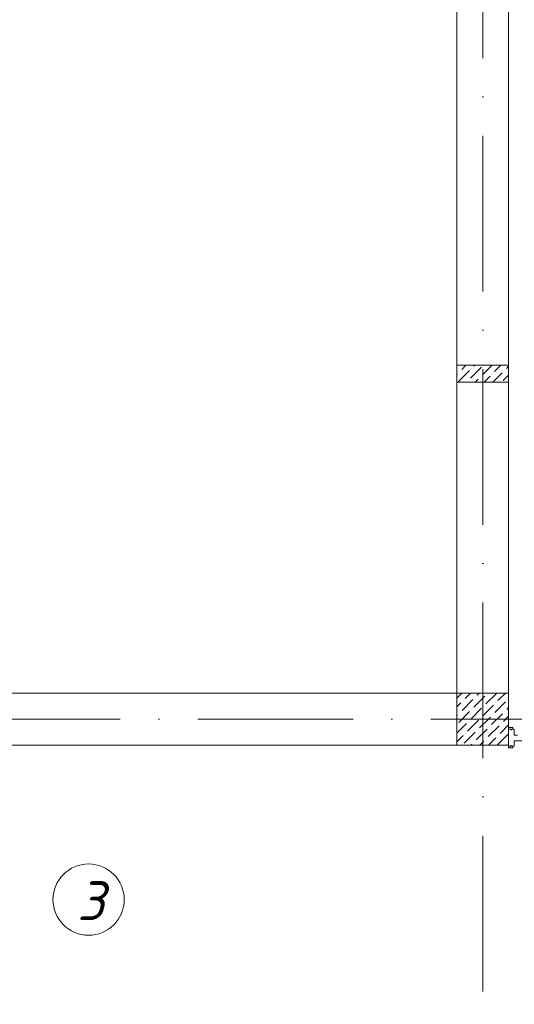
# Model space of a CAD drawing. Header units: millimetres. Extents: x 1114507 to 93926427, y 174473 to 817039.
# Tile 290 of 483: x 1825146 to 1828966, y 205925 to 213522. Entities that reach past the tile are written whole.
import ezdxf

# ---------------------------------------------------------------- set-up
doc = ezdxf.new("R2010")
doc.units = ezdxf.units.MM
doc.linetypes.add('ACAD_ISO10W100', pattern=[18, 12, -3, 0, -3])
for name, color, linetype, lineweight in [('Doors', 86, 'Continuous', 13), ('expl', 234, 'Continuous', 13), ('размеры', 12, 'Continuous', 15)]:
    doc.layers.add(name, color=color, linetype=linetype, lineweight=lineweight)
doc.styles.get("Standard").update_dxf_attribs({"font": 'isocpeui.ttf'})

# ---------------------------------------------------------------- blocks, each defined once
blk = doc.blocks.new('blokqav3mak')
at = {"color": 1, "linetype": 'ACAD_ISO10W100', "lineweight": 0, "ltscale": 100}
for p, q in [((1622366.4, 782425.1), (1622366.4, 773125.1)), ((1626766.4, 776125.1), (1599766.4, 776125.1))]:
    blk.add_line(p, q, dxfattribs=at)
at = {"lineweight": 0, "ltscale": 100}
for p, q in [((1622166.4, 776325.1), (1622166.4, 782225.1)), ((1622566.4, 776325.1), (1622566.4, 782225.1)), ((1622166.4, 776325.1), (1614816.4, 776325.1)), ((1622566.4, 775925.1), (1614816.4, 775925.1))]:
    blk.add_line(p, q, dxfattribs=at)
at = {"linetype": 'Continuous', "lineweight": 0, "ltscale": 100}
for p, q in [((1622166.4, 778851.4, 0), (1622170.1, 778855.1, 0)), ((1622205.3, 778823, 0), (1622237.5, 778855.1, 0)), ((1622297.9, 778848.2, 0), (1622304.8, 778855.1, 0)), ((1622365.3, 778780.9, 0), (1622439.5, 778855.1, 0)), ((1622457.9, 778806.1, 0), (1622506.9, 778855.1, 0)), ((1622550.5, 778831.4, 0), (1622566.4, 778847.2, 0)), ((1622166.4, 778784, 0), (1622171.6, 778789.3, 0)), ((1622180.1, 778730.4, 0), (1622264.3, 778814.5, 0)), ((1622188.5, 778806.1, 0), (1622188.5, 778806.1, 0)), ((1622272.7, 778755.6, 0), (1622356.9, 778839.8, 0)), ((1622281.1, 778831.4, 0), (1622281.1, 778831.4, 0)), ((1622376.9, 778725.1, 0), (1622424.2, 778772.4, 0)), ((1622441, 778789.3, 0), (1622441, 778789.3, 0)), ((1622444.2, 778725.1, 0), (1622516.8, 778797.7, 0)), ((1622525.2, 778738.8, 0), (1622566.4, 778779.9, 0)), ((1622533.7, 778814.5, 0), (1622533.7, 778814.5, 0)), ((1622255.8, 778738.8, 0), (1622255.8, 778738.8, 0)), ((1622309.5, 778725.1, 0), (1622331.6, 778747.2, 0)), ((1622348.4, 778764, 0), (1622348.4, 778764, 0)), ((1622166.4, 776286.4), (1622205, 776325.1)), ((1622206.8, 776192.2), (1622291, 776276.3)), ((1622215.2, 776267.9), (1622215.2, 776267.9)), ((1622232.1, 776284.8), (1622272.4, 776325.1)), ((1622299.4, 776217.4), (1622383.6, 776301.6)), ((1622307.8, 776293.2), (1622307.8, 776293.2)), ((1622324.7, 776310), (1622339.7, 776325.1)), ((1622392, 776242.7), (1622474.5, 776325.1)), ((1622400.4, 776318.4), (1622400.4, 776318.4)), ((1622484.6, 776267.9), (1622541.8, 776325.1)), ((1622560.4, 776276.3), (1622560.4, 776276.3)), ((1622166.4, 776219.1), (1622198.4, 776251.1)), ((1622274.1, 776124.8), (1622358.3, 776209)), ((1622282.6, 776200.6), (1622282.6, 776200.6)), ((1622366.8, 776150.1), (1622450.9, 776234.2)), ((1622375.2, 776225.8), (1622375.2, 776225.8)), ((1622459.4, 776175.3), (1622543.6, 776259.5)), ((1622467.8, 776251.1), (1622467.8, 776251.1)), ((1622552, 776200.6), (1622566.4, 776214.9)), ((1622166.4, 776151.7), (1622173.1, 776158.5)), ((1622181.5, 776099.5), (1622265.7, 776183.7)), ((1622190, 776175.3), (1622190, 776175.3)), ((1622248.9, 776032.2), (1622333.1, 776116.4)), ((1622341.5, 776057.4), (1622425.7, 776141.6)), ((1622349.9, 776133.2), (1622349.9, 776133.2)), ((1622434.1, 776082.7), (1622518.3, 776166.9)), ((1622442.5, 776158.5), (1622442.5, 776158.5)), ((1622526.7, 776108), (1622566.4, 776147.6)), ((1622535.1, 776183.7), (1622535.1, 776183.7)), ((1622166.4, 776017), (1622240.5, 776091.1)), ((1622257.3, 776108), (1622257.3, 776108)), ((1622316.2, 775964.8), (1622400.4, 776049)), ((1622324.7, 776040.6), (1622324.7, 776040.6)), ((1622408.9, 775990.1), (1622493, 776074.3)), ((1622417.3, 776065.9), (1622417.3, 776065.9)), ((1622501.5, 776015.4), (1622566.4, 776080.2)), ((1622509.9, 776091.1), (1622509.9, 776091.1)), ((1622166.4, 775949.7), (1622215.2, 775998.5)), ((1622223.6, 775939.6), (1622307.8, 776023.8)), ((1622232.1, 776015.4), (1622232.1, 776015.4)), ((1622392, 775973.3), (1622392, 775973.3)), ((1622411.2, 775925.1), (1622467.8, 775981.7)), ((1622478.6, 775925.1), (1622560.4, 776006.9)), ((1622484.6, 775998.5), (1622484.6, 775998.5)), ((1622276.5, 775925.1), (1622282.6, 775931.2)), ((1622299.4, 775948), (1622299.4, 775948)), ((1622343.9, 775925.1), (1622375.2, 775956.4)), ((1622552, 775931.2), (1622552, 775931.2))]:
    blk.add_line(p, q, dxfattribs=at)
at = {"layer": 'Doors', "lineweight": 0}
for p, q in [((1622566.4, 776060.4), (1622599.3, 776060.4)), ((1622566.4, 776047.8), (1622566.4, 776060.4)), ((1622566.4, 775916.6), (1622566.4, 776047.8)), ((1622566.4, 776047.8), (1622584.5, 776047.8)), ((1622566.4, 776047.8), (1622584.5, 776047.8)), ((1622566.4, 776047.8), (1622566.4, 776047.8)), ((1622584.5, 776047.8), (1622584.5, 776042)), ((1622584.5, 776042), (1622589.6, 776042)), ((1622589.6, 776047.8), (1622608.4, 776047.8)), ((1622589.6, 776047.8), (1622589.6, 776042)), ((1622599.3, 776047.8), (1622599.3, 776060.4)), ((1622608.4, 776000.6), (1622608.4, 776047.8)), ((1622608.4, 776000.6), (1622634.8, 776000.6)), ((1622608.4, 775958.6), (1623548, 775958.6)), ((1622608.4, 775916.6), (1622608.4, 775958.6)), ((1622566.4, 775916.6), (1622584.5, 775916.6)), ((1622566.4, 775916.6), (1622566.4, 775916.6)), ((1622566.4, 775916.6), (1622566.4, 775904)), ((1622566.4, 775904), (1622599.3, 775904)), ((1622584.5, 775922.4), (1622589.6, 775922.4)), ((1622584.5, 775916.6), (1622584.5, 775922.4)), ((1622589.6, 775916.6), (1622589.6, 775922.4)), ((1622589.6, 775916.6), (1622608.4, 775916.6)), ((1622599.3, 775916.6), (1622599.3, 775904))]:
    blk.add_line(p, q, dxfattribs=at)
at = {"layer": 'размеры', "lineweight": 0, "ltscale": 5}
for p, q in [((1622166.4, 778725.1), (1622166.4, 778855.1)), ((1622166.4, 778855.1), (1622566.4, 778855.1)), ((1622566.4, 778855.1), (1622166.4, 778855.1)), ((1622166.4, 778855.1), (1622166.4, 778725.1)), ((1622566.4, 778855.1), (1622566.4, 778725.1)), ((1622566.4, 778725.1), (1622566.4, 778855.1)), ((1622566.4, 778725.1), (1622166.4, 778725.1)), ((1622166.4, 778725.1), (1622566.4, 778725.1)), ((1622566.4, 776325.1), (1622166.4, 776325.1)), ((1622166.4, 776325.1), (1622166.4, 775925.1)), ((1622566.4, 775925.1), (1622566.4, 776325.1)), ((1622166.4, 775925.1), (1622566.4, 775925.1))]:
    blk.add_line(p, q, dxfattribs=at)

msp = doc.modelspace()

# ---------------------------------------------------------------- linework, layer by layer
at = {"layer": 'expl', "lineweight": 0}
msp.add_circle((1825678.2, 206733), 275.1, dxfattribs=at)

# ---------------------------------------------------------------- block references
at = {"color": 0}
msp.add_blockref('blokqav3mak', (206354.9, -567999.8), dxfattribs=at)

# ---------------------------------------------------------------- texts
at = {"lineweight": 0, "insert": (1825800.4, 206574.8), "char_height": 300, "width": 349.19, "attachment_point": 9}
msp.add_mtext('3', dxfattribs=at)

doc.saveas('drawing.dxf')
